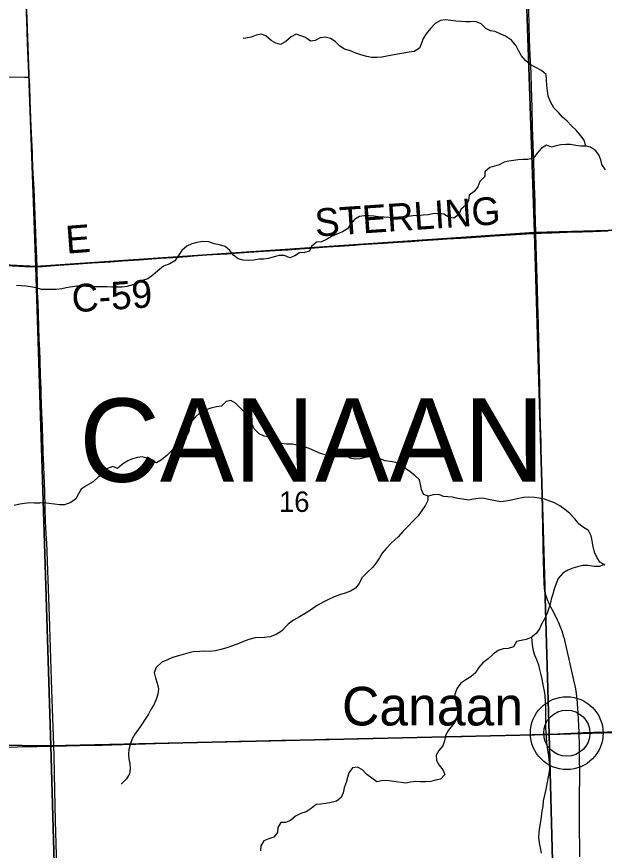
# Model space of a CAD drawing. Extents: x 1985906 to 2360102, y 891258 to 1222054.
# Drawn here: x 2118241 to 2124580, y 1071897 to 1080901 of the extents above; entities that cross this region are included whole.
import ezdxf

# ---------------------------------------------------------------- set-up
doc = ezdxf.new("R2010")
doc.units = 0
for name, color, linetype in [('GM_X_County_Road', 7, 'Continuous'), ('GM_X_County_Road_Text', 7, 'Continuous'), ('GM_X_Minor_River', 7, 'Continuous'), ('GM_X_Section', 7, 'Continuous'), ('GM_X_Section_Text', 7, 'Continuous'), ('GM_X_State_Route', 7, 'Continuous'), ('GM_X_Township_Road', 7, 'Continuous'), ('GM_X_Township_Text', 7, 'Continuous'), ('GM_X_Unincorporated', 7, 'Continuous'), ('GM_X_Unincorporated_Location', 7, 'Continuous'), ('GM_X_Unincorporated_Text', 7, 'Continuous')]:
    doc.layers.add(name, color=color, linetype=linetype)

msp = doc.modelspace()

# ---------------------------------------------------------------- linework, layer by layer
at = {"layer": 'GM_X_County_Road'}
for points in [[(2118376.1, 1080247.2), (2118373.7, 1080286.9), (2118358.8, 1080614.8), (2118350.1, 1080860.8), (2118346.8, 1080942.7), (2118339.2, 1081106.7), (2118332.5, 1081254.1), (2118314.9, 1081710.4), (2118303.8, 1081972.7), (2118298.2, 1082103.8), (2118287.8, 1082333.4), (2118281, 1082480.9), (2118267.1, 1082792.3), (2118261.4, 1082923.5), (2118250.8, 1083185.8), (2118242, 1083382.5), (2118235.9, 1083530.1), (2118228.5, 1083726.9), (2118228.4, 1083733.8)], [(2123843.4, 1078559.4), (2123843.3, 1078561.5), (2123838.7, 1078704), (2123835.2, 1078812.5), (2123833.3, 1078905.3), (2123828.3, 1079068.9), (2123824.4, 1079183.5), (2123819.5, 1079347.5), (2123814.3, 1079511.6), (2123806.7, 1079708.4), (2123800.4, 1079921.6), (2123793.8, 1080134.7), (2123790, 1080282.4), (2123786.9, 1080364.4), (2123782.2, 1080479.1), (2123775, 1080659.4), (2123770, 1080823.3), (2123760.9, 1081102.1)], [(2118461.2, 1078200.9), (2118455, 1078369.4), (2118428.5, 1079041.5), (2118420.4, 1079205.2), (2118416.3, 1079287.1), (2118412.9, 1079385.5), (2118410.8, 1079434.7), (2118407.1, 1079500.1), (2118397.4, 1079713.2), (2118387.9, 1079992.1), (2118381.6, 1080156), (2118376.1, 1080247.2)], [(2118461.2, 1078200.9), (2118515, 1078204), (2118695, 1078217), (2118858.7, 1078228.3), (2119055.2, 1078241.3), (2119251.8, 1078254.2), (2119382.6, 1078263.9), (2119561.7, 1078275.9), (2119790.8, 1078292), (2119988.6, 1078304.1), (2120031.9, 1078307.5), (2120082.1, 1078311.4), (2120150.9, 1078317.3), (2120281.6, 1078327.6), (2120510.9, 1078340.4), (2120642, 1078349.7), (2120903.9, 1078367.5), (2121166, 1078383.5), (2121296.8, 1078393.3), (2121411.3, 1078400.8), (2121591.5, 1078413.6), (2121722.4, 1078422.7), (2121885.9, 1078434.5), (2121951.3, 1078439.3), (2122196.9, 1078454.8), (2122360.7, 1078464.3), (2122491.8, 1078473.6), (2122622.7, 1078483.1), (2122786.4, 1078493.6), (2122884.6, 1078500), (2123032, 1078508.9), (2123146.6, 1078516.2), (2123392.2, 1078532.3), (2123572.3, 1078543.3), (2123801.6, 1078557.2), (2123843.4, 1078559.4)], [(2123843.4, 1078559.4), (2123899.9, 1078562), (2124014.6, 1078566.2), (2124178.3, 1078572.8), (2124342.2, 1078577.3), (2124457, 1078580.5), (2124621.1, 1078586.2)], [(2124309.2, 1073166.4), (2124309.1, 1073170.4), (2124301.2, 1073317.2), (2124295.2, 1073431.7), (2124287.8, 1073529.1), (2124280.9, 1073592.4), (2124273.9, 1073640.9), (2124267, 1073672.7), (2124251.4, 1073736.2), (2124236.2, 1073799.8), (2124219.4, 1073879.9), (2124202, 1073960.1), (2124187.6, 1074024.1), (2124173.1, 1074088.3), (2124153.6, 1074168.2), (2124149.3, 1074183.9), (2124144.9, 1074199.8), (2124125.8, 1074262.5), (2124108.6, 1074308.3), (2124090.1, 1074353.9), (2124076.8, 1074383.9), (2124047.7, 1074442.9), (2123986.9, 1074559.2), (2123966.5, 1074603.6), (2123955, 1074634), (2123945.6, 1074665), (2123938.7, 1074696.7), (2123934, 1074728.8), (2123930.3, 1074777.5), (2123925.9, 1075023.5), (2123922.1, 1075171.1), (2123917.2, 1075400.7), (2123914.5, 1075548.4), (2123908.7, 1075761.6), (2123906.7, 1075843.5), (2123903.4, 1076039.5), (2123901.7, 1076119.6), (2123900.3, 1076183.1), (2123897.7, 1076295.9), (2123895.2, 1076397.6), (2123892.5, 1076478.5), (2123888.1, 1076658.8), (2123883.6, 1076904.8), (2123880.6, 1077068.9), (2123876.9, 1077233), (2123870.5, 1077577.4), (2123864.1, 1077807), (2123858.7, 1077954.6), (2123852.3, 1078184.1), (2123846.6, 1078430.2), (2123843.4, 1078559.4)], [(2116622.6, 1078290.8), (2116675.4, 1078288.2), (2116855.5, 1078280), (2117084.7, 1078267.4), (2117346.8, 1078253.3), (2117707.3, 1078235.2), (2118051.2, 1078217.3), (2118329.8, 1078203.1), (2118444, 1078200.6), (2118461.2, 1078200.9)], [(2118640.4, 1073022.8), (2118637.2, 1073131), (2118629, 1073426.4), (2118617.5, 1073738), (2118606.6, 1074082.5), (2118593.9, 1074426.9), (2118573.3, 1075017.5), (2118569.9, 1075131.9), (2118565.2, 1075213.5), (2118559.5, 1075310.3), (2118554.9, 1075391), (2118552, 1075442.7), (2118548.8, 1075606.3), (2118545.3, 1075769.6), (2118537.6, 1075949.3), (2118528.9, 1076133.4), (2118528.7, 1076148.9), (2118528.2, 1076165.5), (2118527.7, 1076184.5), (2118527.1, 1076202), (2118526.2, 1076234.1), (2118524.1, 1076314.9), (2118518.5, 1076486), (2118514.1, 1076619.8), (2118506.2, 1076816.2), (2118503.6, 1076879.6), (2118499.6, 1077025.7), (2118493.7, 1077189.5), (2118489.6, 1077304.1), (2118484.8, 1077418.8), (2118481.1, 1077549.9), (2118472.3, 1077811.9), (2118467.3, 1077926.6), (2118464.8, 1078025.1), (2118462.8, 1078156.3), (2118461.2, 1078200.9)], [(2124316.7, 1071826.1), (2124315.5, 1071940.9), (2124313.6, 1072104.7), (2124312.7, 1072170.4), (2124311.9, 1072252.2), (2124313.1, 1072317.7), (2124313.6, 1072432.4), (2124314.8, 1072744.2), (2124314.2, 1072891.8), (2124313.7, 1073023.1), (2124309.2, 1073166.4)], [(2118673, 1071722.2), (2118661, 1072214.3), (2118651.8, 1072542.4), (2118643.8, 1072919.5), (2118640.4, 1073022.8)]]:
    msp.add_lwpolyline(points, dxfattribs=at)
at = {"layer": 'GM_X_Minor_River'}
for points in [[(2124379.4, 1079501.1), (2124363.5, 1079565.2), (2124327.4, 1079615.2), (2124277.2, 1079675.3), (2124227, 1079723.4), (2124180.9, 1079773.5), (2124128.7, 1079815.6), (2124084.6, 1079865.6), (2124036.4, 1079917.7), (2123998.2, 1079981.8), (2123974.1, 1080041.9), (2123965.9, 1080100.1), (2123959.8, 1080158.2), (2123957.7, 1080222.4), (2123951.5, 1080276.5), (2123901.4, 1080320.6), (2123833.2, 1080356.6), (2123781.1, 1080382.6), (2123729, 1080426.7), (2123688.8, 1080478.8), (2123658.7, 1080528.8), (2123630.5, 1080584.9), (2123578.3, 1080647.1), (2123514.2, 1080691.1), (2123464.1, 1080711.1), (2123403.9, 1080739.1), (2123353.9, 1080749.1), (2123301.8, 1080771.1), (2123251.6, 1080823.1), (2123189.5, 1080847.1), (2123133.4, 1080845.1), (2123081.4, 1080845), (2123031.3, 1080847), (2122977.2, 1080850.9), (2122923.2, 1080858.9), (2122867.1, 1080866.8), (2122813, 1080860.8), (2122755, 1080826.6), (2122705.1, 1080772.4), (2122659.2, 1080716.2), (2122625.2, 1080666.1), (2122607.3, 1080613.9), (2122587.4, 1080561.7), (2122529.4, 1080525.6), (2122475.4, 1080515.5), (2122419.3, 1080505.4), (2122353.3, 1080495.3), (2122293.2, 1080485.2), (2122233.2, 1080473.1), (2122179.1, 1080465), (2122129.1, 1080461), (2122067, 1080460.9), (2122016.9, 1080468.9), (2121954.8, 1080486.8), (2121900.7, 1080506.8), (2121842.6, 1080530.8), (2121778.5, 1080550.8), (2121726.4, 1080580.8), (2121676.2, 1080632.9), (2121626.1, 1080664.9), (2121568, 1080680.9), (2121513.9, 1080672.8), (2121459.9, 1080644.7), (2121409.9, 1080636.6), (2121357.8, 1080676.6), (2121307.7, 1080694.6), (2121255.6, 1080710.6), (2121203.6, 1080682.5), (2121145.6, 1080632.3), (2121085.6, 1080600.1), (2121035.5, 1080614.1), (2120985.4, 1080642.1), (2120927.2, 1080692.2), (2120877.1, 1080712.2), (2120823.1, 1080700.1), (2120771.1, 1080678), (2120713, 1080669.9), (2120683, 1080663.9)], [(2124592.4, 1079246.6), (2124552.3, 1079304.7), (2124542.1, 1079354.8), (2124520, 1079406.9), (2124483.9, 1079457), (2124431.7, 1079491.1), (2124381.7, 1079501), (2124327.6, 1079503), (2124271.5, 1079510.9), (2124217.4, 1079518.9), (2124165.4, 1079518.8), (2124111.3, 1079516.8), (2124059.3, 1079504.7), (2124009.2, 1079492.6), (2123955.2, 1079512.6), (2123901.2, 1079480.4), (2123853.2, 1079424.2), (2123815.3, 1079374.1), (2123755.2, 1079358), (2123705.2, 1079357.9), (2123651.1, 1079353.8), (2123551.1, 1079341.7), (2123501, 1079327.6), (2123447, 1079299.5), (2123395, 1079285.4), (2123345, 1079273.3), (2123291, 1079225.1), (2123291.1, 1079175), (2123237.2, 1079120.8), (2123217.3, 1079062.6), (2123175.3, 1079012.4), (2123123.3, 1078972.3), (2123115.5, 1078914.1), (2123083.5, 1078862), (2123031.6, 1078817.8), (2123009.6, 1078763.6), (2122957.7, 1078725.5), (2122905.6, 1078731.4), (2122849.5, 1078767.5), (2122795.4, 1078775.4), (2122729.3, 1078771.3), (2122679.3, 1078759.3), (2122625.2, 1078757.2), (2122573.2, 1078753.1), (2122515.1, 1078749.1), (2122463.1, 1078741), (2122413, 1078736.9), (2122361, 1078728.8), (2122310.9, 1078728.8), (2122254.9, 1078732.7), (2122204.8, 1078736.7), (2122144.7, 1078738.6), (2122094.7, 1078744.6), (2122042.6, 1078750.5), (2121990.5, 1078748.5), (2121940.5, 1078742.4), (2121884.5, 1078710.2), (2121842.6, 1078658.1), (2121808.6, 1078607.9), (2121754.6, 1078575.8), (2121694.6, 1078551.6), (2121636.6, 1078525.5), (2121582.6, 1078493.4), (2121528.6, 1078467.2), (2121474.6, 1078465.2), (2121422.6, 1078419), (2121400.7, 1078368.8), (2121344.6, 1078354.8), (2121292.6, 1078350.7), (2121240.6, 1078318.6), (2121188.6, 1078296.4), (2121128.5, 1078320.4)], [(2121128.5, 1078320.4), (2121074.4, 1078322.4), (2121018.4, 1078308.3), (2120958.3, 1078288.1), (2120906.3, 1078282.1), (2120856.2, 1078282), (2120798.2, 1078269.9), (2120742.2, 1078265.9), (2120686.1, 1078271.8), (2120630, 1078283.8), (2120579.9, 1078323.8), (2120539.7, 1078375.9), (2120489.5, 1078418), (2120427.4, 1078437.9), (2120371.4, 1078447.9), (2120313.3, 1078467.9), (2120249.2, 1078471.8), (2120185.1, 1078461.7), (2120131.1, 1078445.6), (2120077.1, 1078423.5), (2120023.1, 1078375.3), (2119985.2, 1078321.1), (2119947.3, 1078265), (2119893.3, 1078230.8), (2119825.3, 1078204.7), (2119765.3, 1078154.5), (2119709.3, 1078110.3), (2119655.4, 1078068.1), (2119597.3, 1078050), (2119543.3, 1078025.9), (2119491.3, 1078005.8), (2119433.3, 1077987.7), (2119379.2, 1077979.6), (2119323.2, 1077977.6), (2119267.1, 1077977.5), (2119215.1, 1077983.4), (2119165, 1077983.4), (2119114.9, 1077981.3), (2119052.9, 1077981.3), (2118992.8, 1077985.2), (2118938.7, 1077989.2), (2118884.7, 1077989.1), (2118776.6, 1077972.9), (2118726.6, 1077962.8), (2118668.5, 1077954.8), (2118612.5, 1077952.7), (2118558.4, 1077954.6), (2118508.3, 1077954.6), (2118452.2, 1077970.6), (2118390.1, 1077984.5), (2118340.1, 1077990.5), (2118290, 1077994.4), (2118240, 1077996.4)], [(2124589.3, 1074975.9), (2124533.2, 1075010), (2124499, 1075062.1), (2124474.9, 1075118.2), (2124460.8, 1075180.3), (2124448.6, 1075238.4), (2124438.5, 1075292.6), (2124410.4, 1075350.7), (2124356.2, 1075382.7), (2124304.1, 1075424.7), (2124261.9, 1075476.8), (2124205.7, 1075538.9), (2124153.6, 1075576.9), (2124099.5, 1075617), (2124043.3, 1075651), (2123935.1, 1075691), (2123877, 1075700.9), (2123827, 1075706.9), (2123764.9, 1075712.8), (2123708.8, 1075706.8), (2123640.8, 1075694.7), (2123580.7, 1075680.6), (2123518.7, 1075668.5), (2123460.7, 1075662.4), (2123388.5, 1075674.3), (2123330.4, 1075686.3), (2123270.4, 1075700.3), (2123220.3, 1075698.2), (2123170.3, 1075688.1), (2123118.2, 1075678.1), (2123052.1, 1075688), (2123000.1, 1075696), (2122944, 1075711.9), (2122893.9, 1075713.9), (2122843.8, 1075717.9), (2122793.7, 1075739.8), (2122735.7, 1075735.8), (2122683.7, 1075723.7), (2122629.6, 1075741.7), (2122609.4, 1075793.8), (2122597.3, 1075847.9), (2122587.2, 1075898), (2122537, 1075946.1), (2122484.9, 1075984.1), (2122434.8, 1076022.2), (2122382.6, 1076062.2), (2122330.5, 1076086.2), (2122268.4, 1076098.2), (2122216.3, 1076102.1), (2122160.2, 1076124.1), (2122106.2, 1076136.1), (2122056.1, 1076146), (2122000, 1076138), (2121948, 1076123.9), (2121891.9, 1076121.8), (2121837.9, 1076133.8), (2121775.7, 1076183.8), (2121725.6, 1076215.8), (2121673.5, 1076217.8), (2121569.5, 1076169.6), (2121519.4, 1076183.5), (2121395.2, 1076235.5), (2121331, 1076257.5), (2121264.9, 1076273.5), (2121214.9, 1076283.4), (2121152.8, 1076285.4), (2121098.7, 1076291.3), (2121028.6, 1076327.3), (2120970.4, 1076359.4), (2120910.3, 1076371.3), (2120856.2, 1076395.3), (2120804.1, 1076449.4), (2120779.9, 1076499.5), (2120741.7, 1076559.6), (2120697.6, 1076627.7), (2120653.4, 1076677.8), (2120601.2, 1076725.9), (2120551.1, 1076753.9), (2120501.1, 1076743.8), (2120451.1, 1076693.6), (2120395.1, 1076685.5), (2120337.1, 1076671.4), (2120273, 1076651.3), (2120221, 1076625.2)], [(2120221, 1076625.2), (2120165.1, 1076575), (2120117.1, 1076518.8), (2120105.2, 1076468.7), (2120099.3, 1076416.5), (2120069.4, 1076366.4), (2120013.5, 1076312.2), (2119959.5, 1076266), (2119911.6, 1076211.8), (2119861.6, 1076161.6), (2119803.6, 1076115.5), (2119749.7, 1076081.3), (2119699.6, 1076091.3), (2119645.4, 1076133.3), (2119593.3, 1076147.3), (2119543.3, 1076139.2), (2119491.3, 1076125.1), (2119439.3, 1076103), (2119381.3, 1076066.9), (2119329.3, 1076020.7), (2119279.2, 1076042.7), (2119221.2, 1076022.6), (2119169.2, 1075992.5), (2119123.3, 1075932.3), (2119065.3, 1075878.1), (2118991.4, 1075831.9), (2118935.4, 1075797.7), (2118907.4, 1075747.6), (2118877.5, 1075693.4), (2118825.5, 1075653.2), (2118757.5, 1075627.1), (2118703.5, 1075627.1), (2118649.4, 1075635), (2118589.3, 1075643), (2118539.2, 1075648.9), (2118489.2, 1075646.9), (2118433.1, 1075646.8), (2118383.1, 1075648.7), (2118327, 1075644.7), (2118275, 1075634.6), (2118215, 1075620.5)], [(2122675.9, 1075726.3), (2122677.8, 1075673.6), (2122649.8, 1075623.4), (2122611.9, 1075567.2), (2122572, 1075509), (2122520, 1075456.9), (2122460.1, 1075394.6), (2122406.2, 1075340.4), (2122360.2, 1075288.3), (2122280.3, 1075214), (2122226.3, 1075157.8), (2122182.4, 1075107.6), (2122154.5, 1075055.5), (2122120.5, 1075003.3), (2122080.6, 1074951.1), (2122020.7, 1074896.9), (2121964.7, 1074838.7), (2121936.8, 1074780.6), (2121894.9, 1074728.4), (2121840.9, 1074696.3), (2121784.9, 1074674.1), (2121724.8, 1074656), (2121658.8, 1074629.9), (2121598.8, 1074601.8), (2121546.8, 1074577.6), (2121476.8, 1074539.5), (2121422.8, 1074499.3), (2121354.9, 1074455.1), (2121290.9, 1074419), (2121228.9, 1074382.8), (2121168.9, 1074338.7), (2121097, 1074264.4), (2121039, 1074228.2), (2120975, 1074202.1), (2120912.9, 1074194), (2120812.8, 1074193.9), (2120744.8, 1074173.8), (2120688.7, 1074153.7), (2120636.7, 1074131.6), (2120570.7, 1074105.4), (2120506.7, 1074083.3), (2120444.7, 1074067.2), (2120386.6, 1074051.1), (2120324.6, 1074045), (2120272.5, 1074047), (2120214.5, 1074044.9), (2120146.4, 1074040.8), (2120088.4, 1074026.7), (2120038.3, 1074012.6), (2119986.3, 1073998.5), (2119922.3, 1073978.4), (2119866.3, 1073956.3), (2119808.3, 1073928.2), (2119746.3, 1073872), (2119724.4, 1073817.8), (2119738.5, 1073759.7), (2119756.7, 1073703.6), (2119770.8, 1073641.4), (2119764.9, 1073585.3), (2119751, 1073535.2), (2119725.1, 1073477), (2119687.2, 1073418.8), (2119661.3, 1073368.7), (2119627.4, 1073312.5), (2119595.4, 1073262.3), (2119555.5, 1073204.2), (2119515.6, 1073150), (2119487.6, 1073099.8), (2119463.7, 1073041.7), (2119449.8, 1072985.5), (2119448, 1072935.4), (2119452.1, 1072883.3), (2119460.2, 1072833.2), (2119464.3, 1072777.1), (2119458.4, 1072724.9), (2119424.5, 1072670.8), (2119370.5, 1072616.6), (2119366.5, 1072614.6)], [(2124577.9, 1074982.9), (2124527.3, 1074963.8), (2124475.2, 1074961.8), (2124403.1, 1074971.7), (2124347.1, 1074973.7), (2124291, 1074959.6), (2124241, 1074945.5), (2124187, 1074923.4), (2124133, 1074891.2), (2124083.1, 1074833), (2124059.2, 1074778.9), (2124039.3, 1074718.7), (2124023.3, 1074664.6), (2124005.4, 1074608.4), (2123995.6, 1074554.3), (2123977.6, 1074500.1), (2123959.7, 1074448), (2123929.8, 1074391.8), (2123903.9, 1074339.6), (2123882, 1074289.5), (2123844, 1074239.3), (2123792.1, 1074197.2), (2123738.1, 1074175.1), (2123684, 1074165), (2123632, 1074152.9), (2123600.1, 1074094.7), (2123542.1, 1074076.6), (2123488, 1074072.6), (2123434, 1074054.4), (2123382, 1074014.3), (2123328, 1073964.1), (2123270.1, 1073921.9), (2123224.1, 1073867.8), (2123194.2, 1073817.6), (2123140.2, 1073771.4), (2123086.3, 1073739.3), (2123034.3, 1073703.2), (2122994.3, 1073647), (2122966.4, 1073582.8), (2122970.6, 1073532.7), (2122980.7, 1073480.6), (2123000.8, 1073426.5), (2123004.9, 1073374.3), (2122989, 1073322.2), (2122957.1, 1073268), (2122901.2, 1073195.8), (2122867.3, 1073135.6), (2122855.4, 1073081.5), (2122839.5, 1073027.3), (2122793.5, 1072975.1), (2122767.6, 1072925), (2122769.7, 1072866.9), (2122797.9, 1072816.8), (2122838, 1072766.7), (2122860.1, 1072714.6), (2122812.2, 1072664.4), (2122760.2, 1072654.3), (2122708.1, 1072642.3), (2122652.1, 1072638.2), (2122598, 1072638.1), (2122546, 1072642.1), (2122487.9, 1072634), (2122437.9, 1072621.9), (2122387.8, 1072629.9), (2122333.7, 1072635.8), (2122283.7, 1072643.8), (2122233.6, 1072649.8), (2122175.5, 1072647.7), (2122125.5, 1072637.6), (2122073.4, 1072675.7), (2122019.2, 1072717.7), (2121971.1, 1072767.8), (2121918.9, 1072795.8), (2121862.9, 1072789.7), (2121823, 1072733.5), (2121811.1, 1072683.4), (2121795.2, 1072629.2), (2121775.3, 1072573.1), (2121763.3, 1072518.9), (2121741.4, 1072468.8), (2121689.5, 1072426.7), (2121633.4, 1072412.6), (2121577.4, 1072402.5), (2121523.4, 1072394.4), (2121471.3, 1072392.3), (2121417.3, 1072348.2), (2121363.3, 1072312), (2121305.3, 1072293.9), (2121247.3, 1072265.8), (2121193.4, 1072217.6), (2121141.3, 1072197.5), (2121089.3, 1072199.5), (2121059.4, 1072145.3), (2121053.5, 1072091.2), (2121015.5, 1072041), (2120961.5, 1072020.9), (2120907.5, 1071998.8), (2120875.6, 1071944.6), (2120871.7, 1071890.5)], [(2123793.5, 1074198.3), (2123802.2, 1074121), (2123808.4, 1074070.9), (2123824.5, 1074014.8), (2123848.6, 1073958.7), (2123868.8, 1073900.5), (2123880.9, 1073850.4), (2123895, 1073794.3), (2123907.1, 1073744.2), (2123921.3, 1073668), (2123931.4, 1073617.9), (2123937.5, 1073567.8), (2123943.7, 1073501.7), (2123945.8, 1073451.5), (2123945.9, 1073401.4), (2123946, 1073339.3), (2123946.3, 1073231), (2123948.4, 1073170.9), (2123954.5, 1073120.8), (2123956.6, 1073062.6), (2123962.8, 1073002.5), (2123974.9, 1072940.3), (2123981, 1072890.2), (2123985.1, 1072836.1), (2123989.3, 1072774), (2123979.4, 1072709.8), (2123961.6, 1072613.6), (2123949.7, 1072553.4), (2123933.8, 1072493.2), (2123921.9, 1072431.1), (2123916, 1072368.9), (2123908.1, 1072318.8), (2123900.2, 1072260.6), (2123890.3, 1072208.5), (2123880.4, 1072148.3), (2123874.5, 1072094.2), (2123868.7, 1072038.1), (2123876.8, 1071979.9), (2123888.9, 1071925.8), (2123899, 1071867.7)]]:
    msp.add_lwpolyline(points, dxfattribs=at)
at = {"layer": 'GM_X_Section'}
for points in [[(2123645, 1083931.9), (2128981.7, 1084099.3), (2129127.4, 1078714.6), (2123828.6, 1078571.4)], [(2118246.4, 1083746), (2123645, 1083931.9), (2123828.6, 1078571.4), (2118447.2, 1078203.6)], [(2112949.6, 1083614.8), (2118246.4, 1083746), (2118447.2, 1078203.6), (2113163.8, 1078480.8)], [(2123828.6, 1078571.4), (2129127.4, 1078714.6), (2129311.2, 1073314.1), (2123986.5, 1073146.8)], [(2118447.2, 1078203.6), (2123828.6, 1078571.4), (2123986.5, 1073146.8), (2118609.7, 1073025.2)], [(2113163.8, 1078480.8), (2118447.2, 1078203.6), (2118609.7, 1073025.2), (2113325.7, 1073086.2)], [(2123986.5, 1073146.8), (2129311.2, 1073314.1), (2129482.6, 1067959.6), (2124125.9, 1067820.2)], [(2118609.7, 1073025.2), (2123986.5, 1073146.8), (2124125.9, 1067820.2), (2118758.9, 1067718.7)], [(2113325.7, 1073086.2), (2118609.7, 1073025.2), (2118758.9, 1067718.7), (2113474.7, 1067815.8)]]:
    msp.add_lwpolyline(points, close=True, dxfattribs=at)
at = {"layer": 'GM_X_State_Route'}
for points in [[(2122235, 1073109.5), (2122344.7, 1073111.8), (2122492.3, 1073115.7), (2122606.9, 1073118.3), (2122754.1, 1073121.9), (2122852.3, 1073124.1), (2122950.6, 1073126.1), (2123049, 1073127.9), (2123147.3, 1073129.5), (2123310.9, 1073133.4), (2123408.8, 1073136.7), (2123507.1, 1073138.9), (2123605.4, 1073141.8), (2123801.6, 1073147.3), (2123916.2, 1073150.9), (2123998.1, 1073153.4), (2124080, 1073155.7), (2124145.5, 1073158.2), (2124292.3, 1073165.4), (2124309.2, 1073166.4), (2124353.3, 1073168.2), (2124467.8, 1073173.1), (2124763, 1073181)], [(2118116.9, 1073012.2), (2118248.1, 1073014), (2118461.2, 1073019.1), (2118625.1, 1073022.4), (2118640.4, 1073022.8), (2118918.5, 1073028.4), (2119164.4, 1073034), (2119377.5, 1073039.1), (2119525, 1073043.3), (2119738.2, 1073050.3), (2120033.2, 1073059), (2120148, 1073062.1), (2120288.5, 1073065.8), (2120386.7, 1073068.4), (2120492.6, 1073071.1), (2120636.8, 1073075), (2120819.9, 1073079.8), (2121098.6, 1073085.8), (2121344.6, 1073091.7), (2121574.1, 1073096.7), (2121721.6, 1073099.1), (2121918.4, 1073103.4), (2122115.1, 1073107), (2122235, 1073109.5)]]:
    msp.add_lwpolyline(points, dxfattribs=at)
at = {"layer": 'GM_X_Township_Road'}
msp.add_lwpolyline([(2118146.6, 1080251), (2118327.1, 1080247.2), (2118343.5, 1080247.2), (2118376.1, 1080247.2)], dxfattribs=at)
at = {"layer": 'GM_X_Unincorporated'}
for radius in [392.8, 249]:
    msp.add_circle((2124175.2, 1073162.4), radius, dxfattribs=at)
at = {"layer": 'GM_X_Unincorporated_Location'}
msp.add_line((2124175.2, 1073162.4), (2124175.2, 1073162.4), dxfattribs=at)

# ---------------------------------------------------------------- texts
at = {"layer": 'GM_X_County_Road_Text'}
for s, rotation, p in [('STERLING', 3.85896, (2121466.5, 1078525)), ('E', 4.40084, (2118779.8, 1078340.3)), ('C-59', 3.77196, (2118844.1, 1077706.6))]:
    msp.add_text(s, height=300, rotation=rotation, dxfattribs=at).set_placement(p)
at = {"layer": 'GM_X_Section_Text'}
msp.add_text('16', height=221, rotation=0.00001, dxfattribs=at).set_placement((2121071.1, 1075551.9))
at = {"layer": 'GM_X_Township_Text'}
msp.add_text('CANAAN', height=900, rotation=0.00001, dxfattribs=at).set_placement((2118917, 1075877.1))
at = {"layer": 'GM_X_Unincorporated_Text'}
msp.add_text('Canaan', height=417, rotation=0.00001, dxfattribs=at).set_placement((2121750.9, 1073245.8))

doc.saveas('drawing.dxf')
